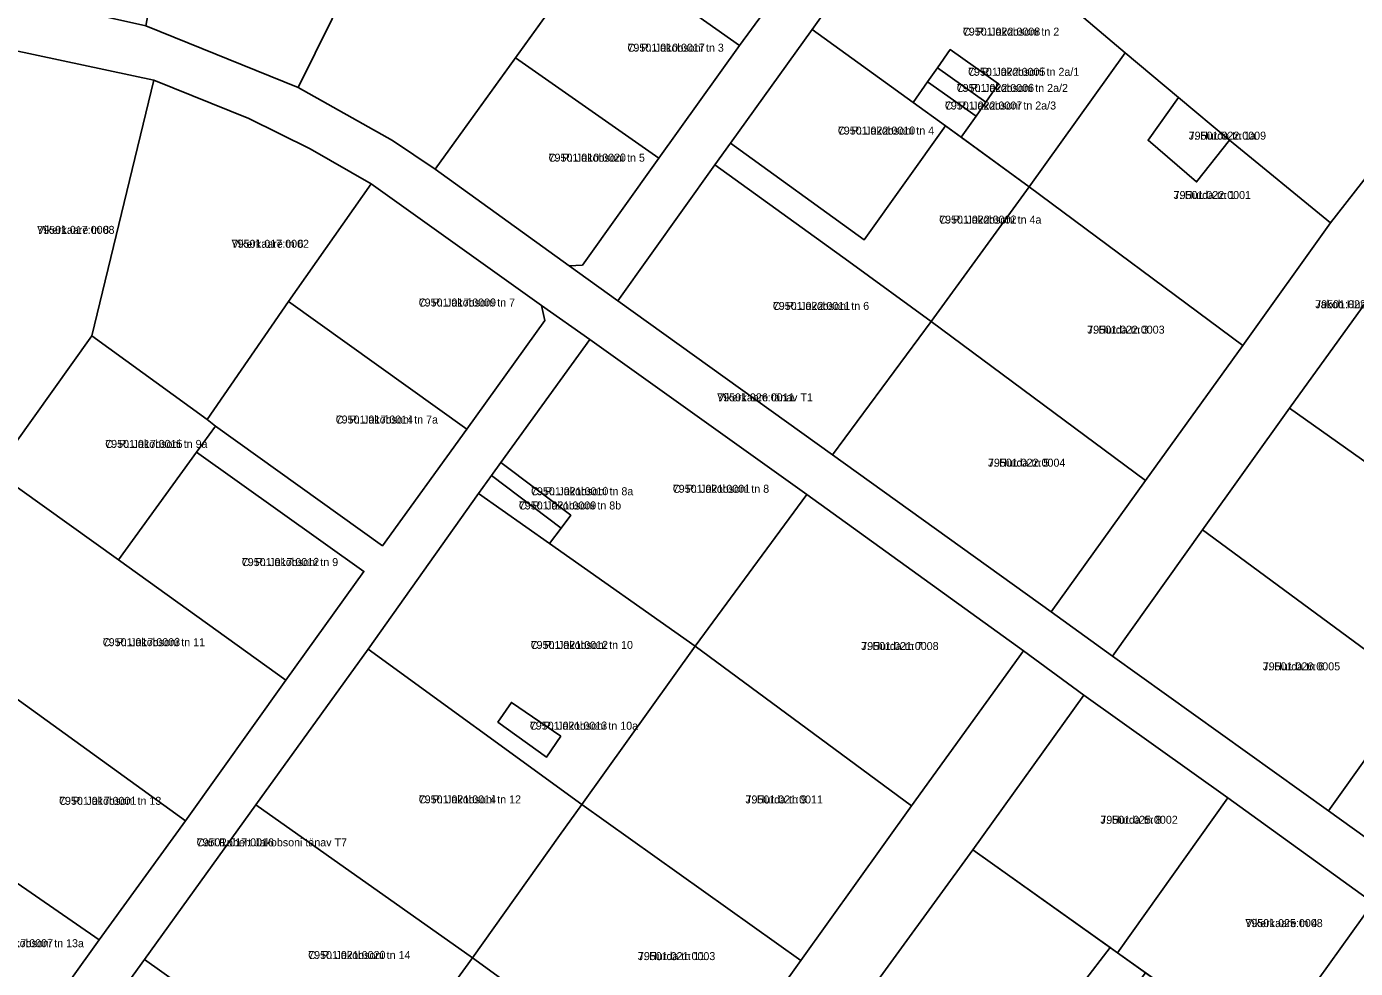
# Model space of a CAD drawing. Extents: x 643847 to 663718, y 6468443 to 6482775.
# Drawn here: x 658080 to 658329.1, y 6474500.5 to 6474677 of the extents above; entities that cross this region are included whole.
import ezdxf

# ---------------------------------------------------------------- set-up
doc = ezdxf.new("R2010")
doc.units = 0
for name, color, linetype in [('L_AADRESS', 7, 'Continuous'), ('PIIR', 7, 'Continuous'), ('TUNNUS', 7, 'Continuous')]:
    doc.layers.add(name, color=color, linetype=linetype)

msp = doc.modelspace()

# ---------------------------------------------------------------- linework, layer by layer
at = {"layer": 'PIIR'}
for points in [[(658256.26, 6474732.09), (658264.86, 6474729.42), (658261.43, 6474724.55), (658246.72, 6474703.67), (658227.27, 6474676.48), (658211.96, 6474655.14), (658209.03, 6474651.07), (658190.84, 6474625.63), (658181.76, 6474632.18), (658184.22, 6474632.27), (658198.56, 6474652.32), (658213.67, 6474673.48), (658232.54, 6474699.22), (658251.79, 6474725.9)], [(658111.55, 6474725.08), (658140.62, 6474714.98), (658153.18, 6474710.61), (658130.93, 6474665.58), (658102.36, 6474677.14)], [(658353.95, 6474680.07), (658331.81, 6474649.64), (658324.47, 6474640.23), (658305.55, 6474655.72), (658295.99, 6474663.73), (658285.99, 6474672.11), (658259.89, 6474694.25), (658246.72, 6474703.67), (658261.43, 6474724.55), (658263.57, 6474725.28), (658266.21, 6474725.7), (658273.85, 6474722.56), (658308.5, 6474708.44), (658351.73, 6474690.83), (658353.1, 6474689.25), (658354.8, 6474684.67)], [(658213.67, 6474673.48), (658190.85, 6474689.62), (658205.25, 6474718.75), (658232.54, 6474699.22)], [(658148.61, 6474655.66), (658130.93, 6474665.58), (658153.18, 6474710.61), (658169.02, 6474705.1), (658186.88, 6474692.3), (658156.63, 6474650.29)], [(658246.72, 6474703.67), (658259.89, 6474694.25), (658285.99, 6474672.11), (658267.99, 6474646.97), (658255.23, 6474656.27), (658258.01, 6474660.24), (658259.85, 6474662.86), (658262.25, 6474666.29), (658253.16, 6474672.71), (658250.77, 6474669.29), (658248.93, 6474666.67), (658246.22, 6474662.8), (658227.27, 6474676.48)], [(658198.56, 6474652.32), (658171.68, 6474671.19), (658186.88, 6474692.3), (658190.85, 6474689.62), (658213.67, 6474673.48)], [(658351.73, 6474690.83), (658371.12, 6474680.43), (658367.3, 6474677.81), (658335.25, 6474631.08), (658316.77, 6474605.51), (658300.49, 6474582.67), (658283.6, 6474558.96), (658272.1, 6474567.3), (658289.8, 6474591.92), (658308.01, 6474617.26), (658324.47, 6474640.23), (658331.81, 6474649.64), (658353.95, 6474680.07), (658354.8, 6474684.67), (658353.1, 6474689.25)], [(658227.27, 6474676.48), (658246.22, 6474662.8), (658252.26, 6474658.44), (658237.06, 6474637.06), (658211.96, 6474655.14)], [(658103.87, 6474667), (658092.25, 6474619.06), (658074.08, 6474593.61), (658060.11, 6474628.67), (658064.25, 6474675.38)], [(658253.16, 6474672.71), (658262.25, 6474666.29), (658259.85, 6474662.86), (658250.77, 6474669.29)], [(658308.01, 6474617.26), (658267.99, 6474646.97), (658285.99, 6474672.11), (658295.99, 6474663.73), (658290.25, 6474655.71), (658299.36, 6474647.9), (658305.55, 6474655.72), (658324.47, 6474640.23)], [(658184.22, 6474632.27), (658181.76, 6474632.18), (658156.63, 6474650.29), (658171.68, 6474671.19), (658198.56, 6474652.32)], [(658250.77, 6474669.29), (658259.85, 6474662.86), (658258.01, 6474660.24), (658248.93, 6474666.67)], [(658092.25, 6474619.06), (658103.87, 6474667), (658121.68, 6474659.76), (658133.18, 6474654.1), (658144.64, 6474647.55), (658129.13, 6474625.5), (658113.86, 6474603.38)], [(658248.93, 6474666.67), (658258.01, 6474660.24), (658255.23, 6474656.27), (658252.26, 6474658.44), (658246.22, 6474662.8)], [(658299.36, 6474647.9), (658290.25, 6474655.71), (658295.99, 6474663.73), (658305.55, 6474655.72)], [(658211.96, 6474655.14), (658237.06, 6474637.06), (658252.26, 6474658.44), (658267.99, 6474646.97), (658249.58, 6474621.72), (658234.15, 6474632.96), (658209.03, 6474651.07)], [(658190.84, 6474625.63), (658209.03, 6474651.07), (658234.15, 6474632.96), (658249.58, 6474621.72), (658231.09, 6474596.74)], [(658162.57, 6474601.54), (658129.13, 6474625.5), (658144.64, 6474647.55), (658176.54, 6474624.72), (658177.14, 6474621.92)], [(658289.8, 6474591.92), (658249.58, 6474621.72), (658267.99, 6474646.97), (658308.01, 6474617.26)], [(658316.77, 6474605.51), (658335.26, 6474631.1), (658373.6, 6474599.11), (658356.85, 6474577.12)], [(658176.54, 6474624.72), (658185.58, 6474618.38), (658168.92, 6474595.31), (658167.16, 6474592.88), (658164.71, 6474589.49), (658144.02, 6474560.33), (658123, 6474531.09), (658102.09, 6474502.1), (658080.91, 6474472.8), (658060.05, 6474443.5), (658038.19, 6474459.42), (658063.23, 6474462.47), (658077.74, 6474483.63), (658093.59, 6474505.79), (658109.83, 6474528.11), (658128.64, 6474554.5), (658143.25, 6474574.89), (658111.89, 6474597.25), (658115.42, 6474602.11), (658146.73, 6474579.69), (658162.57, 6474601.54), (658177.14, 6474621.92)], [(658146.73, 6474579.69), (658115.42, 6474602.11), (658113.86, 6474603.38), (658129.13, 6474625.5), (658162.57, 6474601.54)], [(658272.1, 6474567.3), (658231.09, 6474596.74), (658249.58, 6474621.72), (658289.8, 6474591.92)], [(658097.22, 6474577.04), (658074.08, 6474593.61), (658092.25, 6474619.06), (658113.86, 6474603.38), (658115.42, 6474602.11), (658111.89, 6474597.25)], [(658185.58, 6474618.38), (658226.26, 6474589.32), (658205.35, 6474560.85), (658178.06, 6474580.09), (658180.23, 6474583.01), (658182.02, 6474585.42), (658168.92, 6474595.31)], [(658316.77, 6474605.51), (658356.85, 6474577.12), (658340.58, 6474553.14), (658300.49, 6474582.67)], [(658128.64, 6474554.5), (658097.22, 6474577.04), (658111.89, 6474597.25), (658143.25, 6474574.89)], [(658168.92, 6474595.31), (658182.02, 6474585.42), (658180.23, 6474583.01), (658167.16, 6474592.88)], [(658109.83, 6474528.11), (658070.47, 6474556.46), (658061.5, 6474580.29), (658058.37, 6474589.09), (658074.08, 6474593.61), (658097.22, 6474577.04), (658128.64, 6474554.5)], [(658167.16, 6474592.88), (658180.23, 6474583.01), (658178.06, 6474580.09), (658164.71, 6474589.49)], [(658144.02, 6474560.33), (658164.71, 6474589.49), (658178.06, 6474580.09), (658205.35, 6474560.85), (658184.1, 6474531.2)], [(658266.88, 6474559.98), (658245.94, 6474530.96), (658205.35, 6474560.85), (658226.26, 6474589.32)], [(658300.49, 6474582.67), (658340.58, 6474553.14), (658324.08, 6474529.98), (658283.6, 6474558.96)], [(658144.02, 6474560.33), (658184.1, 6474531.2), (658179.93, 6474525.36), (658163.59, 6474502.45), (658123, 6474531.09)], [(658266.88, 6474559.98), (658278.24, 6474551.67), (658257.42, 6474522.68), (658236.34, 6474493.76), (658215.64, 6474464.5), (658194.83, 6474435.53), (658173.86, 6474406.39), (658171.15, 6474402.63), (658168.49, 6474398.94), (658152.77, 6474377.2), (658141.62, 6474385.42), (658162.38, 6474414.36), (658183.34, 6474443.58), (658194.01, 6474458.52), (658204.34, 6474472.82), (658225.18, 6474501.91), (658245.94, 6474530.96)], [(658225.18, 6474501.91), (658184.1, 6474531.2), (658205.35, 6474560.85), (658245.94, 6474530.96)], [(658070.47, 6474556.46), (658109.83, 6474528.11), (658093.59, 6474505.79), (658065.46, 6474525.24), (658070.53, 6474552.91)], [(658364.66, 6474500.85), (658324.08, 6474529.98), (658340.58, 6474553.14), (658381.44, 6474523.98)], [(658180.16, 6474543.98), (658170.89, 6474550.33), (658168.37, 6474546.63), (658177.5, 6474540.08)], [(658180.16, 6474543.98), (658177.5, 6474540.08), (658168.37, 6474546.63), (658170.89, 6474550.33)], [(658305.21, 6474532.41), (658284.55, 6474503.36), (658257.42, 6474522.68), (658278.24, 6474551.67)], [(658332.45, 6474512.74), (658311.81, 6474484.02), (658284.55, 6474503.36), (658305.21, 6474532.41)], [(658123, 6474531.09), (658163.59, 6474502.45), (658153.25, 6474488.11), (658142.59, 6474473.34), (658102.09, 6474502.1)], [(658204.34, 6474472.82), (658163.59, 6474502.45), (658179.93, 6474525.36), (658184.1, 6474531.2), (658225.18, 6474501.91)], [(658077.74, 6474483.63), (658045.35, 6474506.53), (658041.29, 6474517.21), (658065.46, 6474525.24), (658093.59, 6474505.79)], [(658257.42, 6474522.68), (658283.14, 6474504.37), (658277.99, 6474497.61), (658285.77, 6474491.68), (658287.57, 6474494.05), (658286.29, 6474495), (658289.79, 6474499.65), (658297.92, 6474493.88), (658277.29, 6474464.92), (658271.68, 6474469.03), (658260.48, 6474477.25), (658236.34, 6474493.76)], [(658359.48, 6474493.54), (658338.66, 6474464.58), (658311.81, 6474484.02), (658332.45, 6474512.74)], [(658080.91, 6474472.8), (658102.09, 6474502.1), (658142.59, 6474473.34), (658121.51, 6474444.15), (658109.78, 6474452.72), (658117.56, 6474463.48), (658113.89, 6474466.1), (658111.2, 6474468.01), (658107.59, 6474470.58), (658099.81, 6474459.81), (658090.8, 6474465.81)], [(658194.01, 6474458.52), (658153.25, 6474488.11), (658163.59, 6474502.45), (658204.34, 6474472.82)], [(658284.55, 6474503.36), (658289.79, 6474499.65), (658286.29, 6474495), (658287.57, 6474494.05), (658285.77, 6474491.68), (658277.99, 6474497.61), (658283.14, 6474504.37)]]:
    msp.add_lwpolyline(points, close=True, dxfattribs=at)
for points in [[(658071.76, 6474684.01), (658102.36, 6474677.14), (658130.93, 6474665.58), (658148.61, 6474655.66), (658156.63, 6474650.29), (658181.76, 6474632.18), (658190.84, 6474625.63), (658231.09, 6474596.74), (658272.1, 6474567.3), (658283.6, 6474558.96), (658324.08, 6474529.98), (658364.66, 6474500.85)], [(658332.45, 6474512.74), (658305.21, 6474532.41), (658278.24, 6474551.67), (658266.88, 6474559.98), (658226.26, 6474589.32), (658185.58, 6474618.38), (658176.54, 6474624.72), (658144.64, 6474647.55), (658133.18, 6474654.1), (658121.68, 6474659.76), (658103.87, 6474667), (658064.25, 6474675.38)]]:
    msp.add_lwpolyline(points, dxfattribs=at)

# ---------------------------------------------------------------- texts
at = {"layer": 'L_AADRESS'}
for s, p in [('C. R. Jakobsoni tn 2', (658255.54, 6474675.32)), ('C. R. Jakobsoni tn 3', (658192.66, 6474672.31)), ('C. R. Jakobsoni tn 2a/1', (658256.51, 6474667.79)), ('C. R. Jakobsoni tn 2a/2', (658254.39, 6474664.76)), ('C. R. Jakobsoni tn 2a/3', (658252.17, 6474661.47)), ('C. R. Jakobsoni tn 4', (658232.1, 6474656.77)), ('J. Hurda tn 1a', (658297.88, 6474655.82)), ('C. R. Jakobsoni tn 5', (658177.87, 6474651.69)), ('J. Hurda tn 1', (658295.05, 6474644.69)), ('C. R. Jakobsoni tn 4a', (658251.09, 6474640.08)), ('Vikerkaare tn 8', (658081.99, 6474638.16)), ('Vikerkaare tn 6', (658118.45, 6474635.55)), ('C. R. Jakobsoni tn 7', (658153.52, 6474624.54)), ('C. R. Jakobsoni tn 6', (658219.91, 6474623.9)), ('Jakob Hurda tänav T1', (658321.61, 6474624.22)), ('J. Hurda tn 3', (658278.86, 6474619.45)), ('Vikerkaare tänav T1', (658209.48, 6474606.76)), ('C. R. Jakobsoni tn 7a', (658137.96, 6474602.6)), ('C. R. Jakobsoni tn 9a', (658094.75, 6474598.03)), ('J. Hurda tn 5', (658260.25, 6474594.51)), ('C. R. Jakobsoni tn 8a', (658174.58, 6474589.16)), ('C. R. Jakobsoni tn 8', (658201.16, 6474589.62)), ('C. R. Jakobsoni tn 8b', (658172.3, 6474586.49)), ('C. R. Jakobsoni tn 9', (658120.36, 6474575.88)), ('C. R. Jakobsoni tn 11', (658094.29, 6474560.86)), ('C. R. Jakobsoni tn 10', (658174.51, 6474560.34)), ('J. Hurda tn 7', (658236.49, 6474560.14)), ('J. Hurda tn 6', (658311.77, 6474556.33)), ('C. R. Jakobsoni tn 10a', (658174.36, 6474545.2)), ('C. R. Jakobsoni tn 13', (658086.09, 6474531.12)), ('C. R. Jakobsoni tn 12', (658153.53, 6474531.39)), ('J. Hurda tn 9', (658214.8, 6474531.38)), ('J. Hurda tn 8', (658281.32, 6474527.57)), ('Carl Robert Jakobsoni tänav T7', (658111.88, 6474523.34)), ('Vikerkaare tn 4', (658308.5, 6474508.2)), ('C. R. Jakobsoni tn 13a', (658070.47, 6474504.43)), ('C. R. Jakobsoni tn 14', (658132.8, 6474502.21)), ('J. Hurda tn 11', (658194.62, 6474502.01))]:
    msp.add_text(s, height=1.5, dxfattribs=at).set_placement(p)
at = {"layer": 'TUNNUS'}
for s, p in [('79501:022:0008', (658255.54, 6474675.32)), ('79501:010:0017', (658192.66, 6474672.31)), ('79501:022:0005', (658256.51, 6474667.79)), ('79501:022:0006', (658254.39, 6474664.76)), ('79501:022:0007', (658252.17, 6474661.47)), ('79501:022:0010', (658232.1, 6474656.77)), ('79501:022:0009', (658297.88, 6474655.82)), ('79501:010:0020', (658177.87, 6474651.69)), ('79501:022:0001', (658295.05, 6474644.69)), ('79501:022:0002', (658251.09, 6474640.08)), ('79501:017:0008', (658081.99, 6474638.16)), ('79501:017:0002', (658118.45, 6474635.55)), ('79501:017:0009', (658153.52, 6474624.54)), ('79501:022:0011', (658219.91, 6474623.9)), ('79501:022:0013', (658321.61, 6474624.22)), ('79501:022:0003', (658278.86, 6474619.45)), ('79501:026:0011', (658209.48, 6474606.76)), ('79501:017:0014', (658137.96, 6474602.6)), ('79501:017:0015', (658094.75, 6474598.03)), ('79501:022:0004', (658260.25, 6474594.51)), ('79501:021:0010', (658174.58, 6474589.16)), ('79501:021:0001', (658201.16, 6474589.62)), ('79501:021:0009', (658172.3, 6474586.49)), ('79501:017:0012', (658120.36, 6474575.88)), ('79501:017:0003', (658094.29, 6474560.86)), ('79501:021:0012', (658174.51, 6474560.34)), ('79501:021:0008', (658236.49, 6474560.14)), ('79501:026:0005', (658311.77, 6474556.33)), ('79501:021:0013', (658174.36, 6474545.2)), ('79501:017:0001', (658086.09, 6474531.12)), ('79501:021:0014', (658153.53, 6474531.39)), ('79501:021:0011', (658214.8, 6474531.38)), ('79501:025:0002', (658281.32, 6474527.57)), ('79501:017:0016', (658111.88, 6474523.34)), ('79501:025:0008', (658308.5, 6474508.2)), ('79501:017:0007', (658070.47, 6474504.43)), ('79501:021:0020', (658132.8, 6474502.21)), ('79501:021:0003', (658194.62, 6474502.01))]:
    msp.add_text(s, height=1.5, dxfattribs=at).set_placement(p)

doc.saveas('drawing.dxf')
